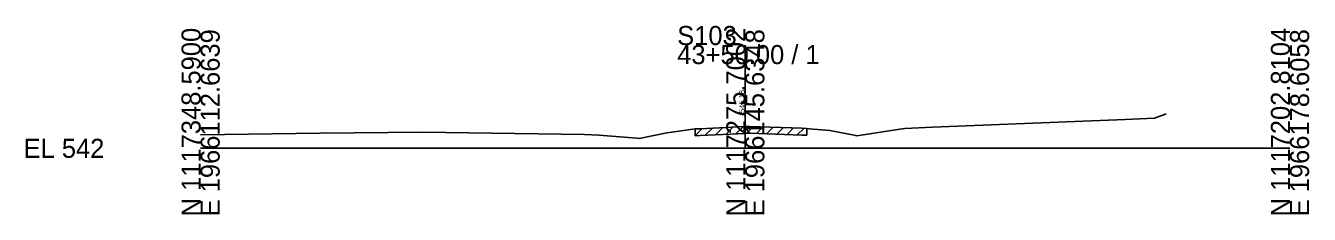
# Model space of a CAD drawing. Extents: x -26 to 163, y -10 to 45020.
# Drawn here: x -25.7 to 162.8, y 3490.3 to 3518 of the extents above; entities that cross this region are included whole.
import ezdxf

# ---------------------------------------------------------------- set-up
doc = ezdxf.new("R2010")
doc.units = 0
for name, color, linetype in [('RD_GPK_XS_Cell', 7, 'Continuous'), ('RD_XS_ExGround', 7, 'Continuous'), ('RD_XS_ExPaveRet', 7, 'Continuous'), ('RD_XS_TX_Elev_EX', 7, 'Continuous')]:
    doc.layers.add(name, color=color, linetype=linetype)

msp = doc.modelspace()

# ---------------------------------------------------------------- linework, layer by layer
at = {"layer": 'RD_GPK_XS_Cell'}
for p, q in [((80, 3500), (80, 3515.16)), ((0, 3500), (80, 3500)), ((80, 3500), (160, 3500))]:
    msp.add_line(p, q, dxfattribs=at)
at = {"layer": 'RD_XS_ExGround'}
for p, q in [((140.09, 3504.42), (141.83, 3505.05)), ((73.38, 3502.87), (80, 3503.18)), ((80, 3503.18), (80.69, 3503.21)), ((80.69, 3503.21), (88.28, 3502.94)), ((88.28, 3502.94), (89.04, 3502.91)), ((103.44, 3502.92), (107.5, 3503.1)), ((107.5, 3503.1), (135.78, 3504.24)), ((135.78, 3504.24), (140.09, 3504.42)), ((0, 3502), (17.54, 3502.22)), ((17.54, 3502.22), (32.52, 3502.36)), ((32.52, 3502.36), (56.37, 3502.03)), ((56.37, 3502.03), (58.49, 3501.95)), ((58.49, 3501.95), (64.06, 3501.49)), ((64.06, 3501.49), (64.43, 3501.44)), ((64.43, 3501.44), (68.49, 3502.28)), ((68.49, 3502.28), (68.87, 3502.34)), ((68.87, 3502.34), (72.63, 3502.84)), ((72.63, 3502.84), (73.38, 3502.87)), ((89.04, 3502.91), (89.39, 3502.88)), ((89.39, 3502.88), (92.41, 3502.6)), ((92.41, 3502.6), (95.99, 3501.92)), ((95.99, 3501.92), (96.39, 3501.84)), ((96.39, 3501.84), (102.7, 3502.79)), ((102.7, 3502.79), (103.44, 3502.92))]:
    msp.add_line(p, q, dxfattribs=at)
at = {"layer": 'RD_XS_ExPaveRet'}
for p, q in [((74.13, 3501.91), (75.18, 3502.96)), ((75.63, 3501.98), (76.68, 3503.03)), ((77.13, 3502.05), (78.18, 3503.1)), ((78.63, 3502.12), (79.68, 3503.17)), ((80.13, 3502.19), (81.14, 3503.2)), ((81.63, 3502.18), (82.59, 3503.15)), ((83.13, 3502.13), (84.09, 3503.09)), ((84.63, 3502.07), (85.59, 3503.04)), ((86.13, 3502.02), (87.09, 3502.99)), ((72.63, 3501.84), (73.68, 3502.89)), ((72.63, 3501.84), (72.63, 3502.84)), ((72.63, 3501.84), (73.38, 3501.87)), ((73.38, 3501.87), (80, 3502.18)), ((80, 3502.18), (80.69, 3502.21)), ((80.69, 3502.21), (88.28, 3501.94)), ((87.63, 3501.97), (88.59, 3502.93)), ((88.28, 3501.94), (89.04, 3501.91)), ((89.04, 3502.91), (89.04, 3501.91))]:
    msp.add_line(p, q, dxfattribs=at)

# ---------------------------------------------------------------- texts
at = {"layer": 'RD_GPK_XS_Cell'}
for s, p in [('N 1117348.5900', (0, 3490)), ('E 1966112.6639', (2.8, 3490)), ('N 1117275.7002', (80, 3490)), ('E 1966145.6348', (82.8, 3490)), ('N 1117202.8104', (160, 3490)), ('E 1966178.6058', (162.8, 3490))]:
    msp.add_text(s, height=2.8, rotation=90, dxfattribs=at).set_placement(p)
for s, p in [('S103', (70, 3515.16)), ('43+50.00 / 1', (70, 3512.36)), ('EL 542', (-26, 3498.6))]:
    msp.add_text(s, height=2.8, dxfattribs=at).set_placement(p)
at = {"layer": 'RD_XS_TX_Elev_EX'}
msp.add_text('545.18', height=0.8, rotation=90, dxfattribs=at).set_placement((79.9, 3505.18))

doc.saveas('drawing.dxf')
